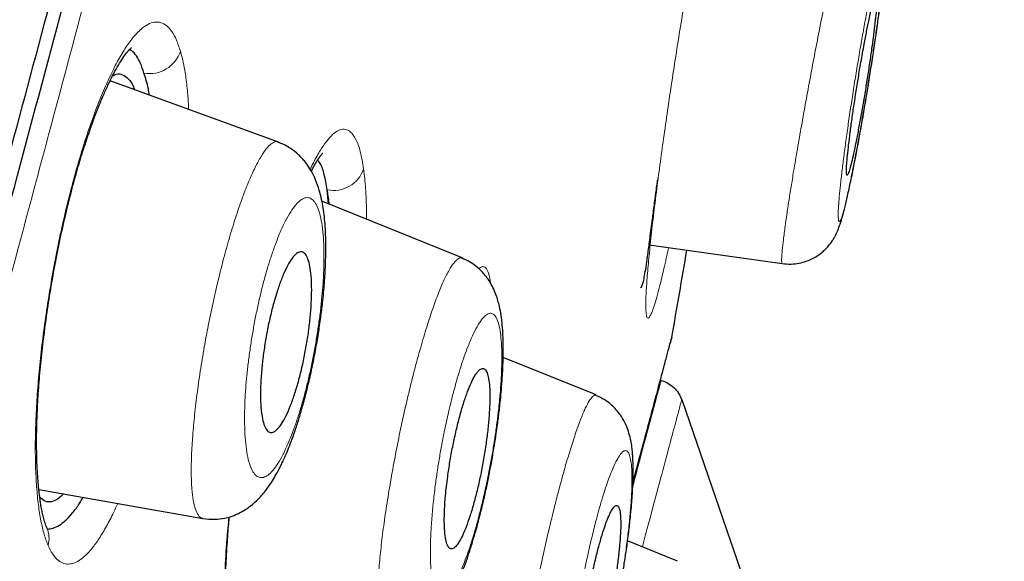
# Model space of a CAD drawing. Header units: millimetres. Extents: x 8 to 846, y 12 to 2113.
# Tile 507 of 515: x 824.61 to 834.33, y 1839.34 to 1844.68. Entities that reach past the tile are written whole.
import ezdxf

# ---------------------------------------------------------------- set-up
doc = ezdxf.new("R2010")
doc.units = ezdxf.units.MM

msp = doc.modelspace()

# ---------------------------------------------------------------- linework, layer by layer
at = {"color": 7, "linetype": 'Continuous', "lineweight": 30}
for p, q in [((827.162, 1843.4765), (825.5006, 1844.0811)), ((827.6569, 1842.8666), (827.6431, 1843.0062)), ((828.9752, 1842.3341), (827.5913, 1842.8931)), ((830.8206, 1842.4635), (832.1349, 1842.2787)), ((830.2975, 1840.9835), (829.3802, 1841.3541)), ((831.1428, 1840.938), (831.9501, 1838.5932)), ((824.7974, 1840.0507), (826.4147, 1839.7654)), ((831.0995, 1839.3445), (830.6078, 1839.5431))]:
    msp.add_line(p, q, dxfattribs=at)
at = {"color": 8, "linetype": 'Continuous', "lineweight": 0, "flags": 128}
msp.add_lwpolyline([(830.906, 1843.0905), (830.9083, 1843.1212), (830.908, 1843.124)], dxfattribs=at)
at = {"color": 7, "linetype": 'Continuous', "lineweight": 30, "flags": 128}
msp.add_lwpolyline([(831.0452, 1841.5528), (831.0285, 1841.4936), (831.0283, 1841.4933)], dxfattribs=at)
at = {"color": 8, "linetype": 'Continuous', "lineweight": 0}
for centre, radius, start, end in [((825.8907, 1844.4706), 0.3186, 259.84491, 342.50465), ((827.7059, 1843.3137), 0.3138, 258.4577, 341.19706), ((824.6353, 1839.5692), 0.2628, 344.56177, 22.97196)]:
    msp.add_arc(centre, radius, start, end, dxfattribs=at)
at = {"color": 7, "linetype": 'Continuous', "lineweight": 30}
msp.add_arc((614.3235, 1879.3908), 220, 350.096395, 350.323201, dxfattribs=at)
for points, knots in [([(806.5229, 1781.5966), (806.6715, 1782.1509), (806.9685, 1783.2595), (807.4409, 1785.0224), (807.9318, 1786.8544), (808.4421, 1788.7589), (808.9702, 1790.7301), (809.5154, 1792.7647), (810.0765, 1794.8587), (810.6525, 1797.0084), (811.2424, 1799.2099), (811.8451, 1801.4594), (812.4597, 1803.7529), (813.0849, 1806.0861), (813.7194, 1808.4541), (814.362, 1810.8525), (815.0116, 1813.2767), (815.6669, 1815.7223), (816.3267, 1818.1848), (816.9898, 1820.6596), (817.6551, 1823.1424), (818.3212, 1825.6284), (818.9869, 1828.1128), (819.6509, 1830.5908), (820.312, 1833.0579), (820.9689, 1835.5097), (821.6205, 1837.9415), (822.2656, 1840.3489), (822.9029, 1842.7274), (823.5312, 1845.0724), (824.1494, 1847.3793), (824.756, 1849.6435), (825.3502, 1851.861), (825.9309, 1854.0279), (826.4969, 1856.1405), (827.0474, 1858.1949), (827.5812, 1860.1872), (828.0974, 1862.1136), (828.5949, 1863.9704), (829.0727, 1865.7535), (829.5297, 1867.4592), (829.9653, 1869.0848), (830.3788, 1870.6278), (830.7694, 1872.0855), (831.1364, 1873.4554), (831.4793, 1874.7349), (831.7972, 1875.9216), (832.0896, 1877.0127), (832.3557, 1878.0057), (832.5948, 1878.898), (832.8066, 1879.6887), (832.991, 1880.3769), (833.1478, 1880.9618), (833.2764, 1881.4419), (833.3773, 1881.8186), (833.4481, 1882.0828), (833.4874, 1882.2295), (833.4926, 1882.2486), (833.4941, 1882.2543)], [0, 0, 0, 0, 0.018042, 0.036084, 0.054125, 0.072166, 0.090206, 0.108247, 0.126288, 0.144329, 0.162369, 0.180411, 0.198454, 0.216495, 0.234536, 0.252576, 0.270617, 0.288657, 0.306697, 0.324738, 0.342779, 0.360821, 0.378863, 0.396905, 0.414946, 0.432988, 0.451029, 0.46907, 0.487111, 0.505152, 0.523194, 0.541236, 0.559277, 0.577318, 0.595359, 0.6134, 0.631441, 0.649482, 0.667522, 0.685564, 0.703605, 0.721646, 0.739687, 0.757729, 0.775771, 0.793813, 0.811856, 0.829898, 0.847941, 0.865983, 0.884024, 0.902063, 0.920103, 0.938143, 0.956182, 0.974222, 0.992264, 1, 1, 1, 1]), ([(834.3227, 1879.9967), (834.3212, 1879.9914), (834.3184, 1879.9807), (834.2954, 1879.8941), (834.2587, 1879.756), (834.207, 1879.5613), (834.1404, 1879.3114), (834.059, 1879.0066), (833.9657, 1878.6588), (833.8623, 1878.274), (833.7503, 1877.8576), (833.6269, 1877.3983), (833.4921, 1876.8961), (833.3459, 1876.3514), (833.1829, 1875.7432), (833.0019, 1875.0679), (832.8018, 1874.3216), (832.589, 1873.5278), (832.3635, 1872.6867), (832.1256, 1871.7987), (831.8747, 1870.8622), (831.6184, 1869.9057), (831.3581, 1868.9345), (831.0959, 1867.956), (830.8244, 1866.9424), (830.5436, 1865.8939), (830.2535, 1864.8106), (829.9455, 1863.6609), (829.6191, 1862.4427), (829.274, 1861.1539), (828.9194, 1859.8293), (828.5553, 1858.4689), (828.1817, 1857.073), (827.7978, 1855.6395), (827.4153, 1854.2124), (827.036, 1852.7981), (826.6625, 1851.4056), (826.284, 1849.9942), (825.9004, 1848.5639), (825.5119, 1847.1146), (825.1072, 1845.604), (824.6859, 1844.0318), (824.2482, 1842.3975), (823.8058, 1840.7453), (823.3587, 1839.0752), (822.9068, 1837.3869), (822.4494, 1835.679), (822.0004, 1834.0036), (821.5614, 1832.3667), (821.1346, 1830.7754), (820.7074, 1829.1821), (820.2796, 1827.5866), (819.8513, 1825.9888), (819.4104, 1824.3433), (818.9572, 1822.6517), (818.4922, 1820.9154), (818.0279, 1819.1811), (817.5642, 1817.4485), (817.1008, 1815.7174), (816.6383, 1813.9901), (816.1907, 1812.32), (815.7594, 1810.7118), (815.345, 1809.1672), (814.9349, 1807.6385), (814.5292, 1806.1255), (814.1278, 1804.6282), (813.7187, 1803.1017), (813.3027, 1801.549), (812.8807, 1799.9734), (812.4649, 1798.4203), (812.0552, 1796.8897), (811.6515, 1795.3815), (811.2549, 1793.9007), (810.8775, 1792.4923), (810.5195, 1791.1576), (810.1803, 1789.8931), (809.8491, 1788.6585), (809.5261, 1787.4538), (809.2111, 1786.2791), (808.8954, 1785.1007), (808.5798, 1783.9229), (808.2659, 1782.7504), (807.9626, 1781.6173), (807.67, 1780.5238), (807.388, 1779.47), (807.1176, 1778.4602), (806.8668, 1777.5244), (806.6351, 1776.6608), (806.4214, 1775.8645), (806.2187, 1775.1092), (806.0272, 1774.395), (805.847, 1773.7222), (805.6728, 1773.0713), (805.5059, 1772.4474), (805.3475, 1771.856), (805.203, 1771.3167), (805.0726, 1770.8297), (804.9562, 1770.3952), (804.8542, 1770.0141), (804.7689, 1769.6959), (804.6992, 1769.4361), (804.6438, 1769.2299), (804.6007, 1769.0691), (804.5704, 1768.9555), (804.5522, 1768.8875), (804.55, 1768.879), (804.549, 1768.8752)], [0, 0, 0, 0, 0.010049, 0.020092, 0.030139, 0.040198, 0.050281, 0.060395, 0.070493, 0.079701, 0.088876, 0.098025, 0.107154, 0.116271, 0.125383, 0.135467, 0.145515, 0.155536, 0.165541, 0.175538, 0.185536, 0.195595, 0.204811, 0.214007, 0.223192, 0.232373, 0.241556, 0.25075, 0.260749, 0.270734, 0.280716, 0.290705, 0.300709, 0.310738, 0.320848, 0.330098, 0.339316, 0.34851, 0.357688, 0.366857, 0.376027, 0.385997, 0.395957, 0.405919, 0.415892, 0.425888, 0.435918, 0.446015, 0.455251, 0.464458, 0.473647, 0.482824, 0.491999, 0.501182, 0.511156, 0.521127, 0.531108, 0.541108, 0.55114, 0.561215, 0.5713, 0.580505, 0.589683, 0.598841, 0.607987, 0.617131, 0.62628, 0.636271, 0.646263, 0.656267, 0.666292, 0.676349, 0.686449, 0.696503, 0.705673, 0.714826, 0.723968, 0.733107, 0.742251, 0.751406, 0.761395, 0.771392, 0.781406, 0.791447, 0.801525, 0.811649, 0.821711, 0.830884, 0.84004, 0.849185, 0.858328, 0.867474, 0.876632, 0.886667, 0.896688, 0.906703, 0.916722, 0.926755, 0.936809, 0.946838, 0.956005, 0.965164, 0.974323, 0.983488, 0.992666, 1, 1, 1, 1]), ([(819.5624, 1824.3972), (819.7428, 1825.0707), (820.1033, 1826.4161), (820.6427, 1828.4299), (821.1803, 1830.4363), (821.7162, 1832.4357), (822.2501, 1834.4278), (822.7707, 1836.3707), (823.277, 1838.2608), (823.7686, 1840.0957), (824.2554, 1841.9124), (824.7374, 1843.7114), (825.2217, 1845.5192), (825.707, 1847.3311), (826.192, 1849.1413), (826.6689, 1850.9203), (827.1375, 1852.6681), (827.5974, 1854.3836), (828.0386, 1856.0303), (828.4604, 1857.6055), (828.8627, 1859.1078), (829.2538, 1860.5683), (829.6337, 1861.9867), (830.008, 1863.3835), (830.3752, 1864.754), (830.7342, 1866.0932), (831.079, 1867.379), (831.4094, 1868.611), (831.7249, 1869.7873), (832.0184, 1870.8831), (832.2903, 1871.8987), (832.5412, 1872.8362), (832.7766, 1873.7157), (832.9965, 1874.5367), (833.2039, 1875.3109), (833.3975, 1876.0333), (833.5762, 1876.6988), (833.7367, 1877.2957), (833.8788, 1877.8238), (834.002, 1878.2821), (834.1037, 1878.6619), (834.1848, 1878.9664), (834.2464, 1879.1983), (834.291, 1879.3666), (834.3159, 1879.4605), (834.3265, 1879.5003), (834.3233, 1879.4886), (834.3233, 1879.4884)], [0, 0, 0, 0, 0.0233486, 0.0466391, 0.069907, 0.0931883, 0.1165184, 0.1399063, 0.1619223, 0.1839186, 0.2059244, 0.2279687, 0.2500803, 0.2732754, 0.2964637, 0.3196781, 0.3429516, 0.3663165, 0.3897571, 0.4118126, 0.4338393, 0.4558631, 0.4779103, 0.5000069, 0.5231727, 0.5463508, 0.5695709, 0.5928625, 0.6162553, 0.6396784, 0.6616968, 0.6836915, 0.7056871, 0.7277083, 0.7497798, 0.7729355, 0.7961264, 0.8193817, 0.8427306, 0.8662021, 0.8897118, 0.9117683, 0.9337532, 0.9556909, 0.9776061, 0.9995236, 1, 1, 1, 1]), ([(832.1348, 1842.2787), (832.164, 1842.2761), (832.2201, 1842.2711), (832.2998, 1842.281), (832.3678, 1842.2994), (832.4271, 1842.3241), (832.4773, 1842.3525), (832.52, 1842.3834), (832.5581, 1842.4168), (832.592, 1842.4531), (832.6204, 1842.4901), (832.6414, 1842.5226), (832.6627, 1842.5606), (832.6843, 1842.608), (832.7075, 1842.6715), (832.7305, 1842.7478), (832.7552, 1842.8428), (832.7827, 1842.9614), (832.8145, 1843.1097), (832.849, 1843.2818), (832.8857, 1843.4749), (832.9237, 1843.6857), (832.9579, 1843.8851), (832.9877, 1844.0656), (833.0128, 1844.2238), (833.0372, 1844.3829), (833.0604, 1844.54), (833.0816, 1844.6898), (833.103, 1844.8487), (833.1228, 1845.0069), (833.1395, 1845.1553), (833.1511, 1845.2743), (833.1584, 1845.3684), (833.1625, 1845.4416), (833.164, 1845.4981), (833.1637, 1845.5413), (833.1615, 1845.5799), (833.1576, 1845.616), (833.1511, 1845.6534), (833.1426, 1845.6884), (833.1322, 1845.7227), (833.1165, 1845.7631), (833.092, 1845.812), (833.0622, 1845.8578), (833.0247, 1845.9033), (832.9801, 1845.9466), (832.9192, 1845.9924), (832.8693, 1846.0156), (832.8426, 1846.0279)], [0, 0, 0, 0, 0.016244, 0.03113, 0.044242, 0.055294, 0.06676, 0.076504, 0.085076, 0.095821, 0.105532, 0.11527, 0.125487, 0.148314, 0.174612, 0.204603, 0.238522, 0.275761, 0.314236, 0.353633, 0.393925, 0.435134, 0.477276, 0.505936, 0.535085, 0.564746, 0.59492, 0.62497, 0.653531, 0.693466, 0.729984, 0.763168, 0.793052, 0.819632, 0.842893, 0.862793, 0.879308, 0.892614, 0.903235, 0.910259, 0.917751, 0.926776, 0.936516, 0.949023, 0.957828, 0.969439, 0.98363, 1, 1, 1, 1]), ([(832.9434, 1844.443), (832.9381, 1844.414), (832.9274, 1844.3559), (832.908, 1844.2461), (832.8857, 1844.1143), (832.8612, 1843.9621), (832.8385, 1843.8124), (832.818, 1843.6694), (832.8005, 1843.5376), (832.7863, 1843.4202), (832.776, 1843.3211), (832.7697, 1843.2422), (832.7677, 1843.1864), (832.7698, 1843.1541), (832.7761, 1843.1474), (832.7864, 1843.1652), (832.8005, 1843.2082), (832.8179, 1843.2744), (832.8383, 1843.3628), (832.8609, 1843.4705), (832.8853, 1843.5951), (832.9107, 1843.7326), (832.9363, 1843.8793), (832.9615, 1844.0307), (832.9854, 1844.1825), (833.0074, 1844.3302), (833.0268, 1844.4694), (833.0431, 1844.5963), (833.0558, 1844.707), (833.0647, 1844.799), (833.0693, 1844.8692), (833.0699, 1844.9166), (833.0661, 1844.939), (833.0583, 1844.9368), (833.0464, 1844.9091), (833.0311, 1844.8576), (833.0125, 1844.7826), (832.9913, 1844.687), (832.9681, 1844.5738), (832.9516, 1844.4866), (832.9434, 1844.443)], [0, 0, 0, 0, 0.017099, 0.034199, 0.061285, 0.088371, 0.115455, 0.14254, 0.169518, 0.196495, 0.22331, 0.250125, 0.276792, 0.303459, 0.330055, 0.356651, 0.383286, 0.409921, 0.436687, 0.463453, 0.490387, 0.517321, 0.544384, 0.571449, 0.598546, 0.625643, 0.652663, 0.679683, 0.706552, 0.733419, 0.760127, 0.786833, 0.813441, 0.840047, 0.866658, 0.893269, 0.919954, 0.946639, 0.973319, 1, 1, 1, 1]), ([(824.877, 1839.6721), (824.8708, 1839.6879), (824.859, 1839.7177), (824.8439, 1839.7711), (824.8318, 1839.8232), (824.8223, 1839.8717), (824.8152, 1839.914), (824.8099, 1839.9492), (824.8059, 1839.9781), (824.8025, 1840.0049), (824.7993, 1840.0321), (824.796, 1840.0633), (824.7912, 1840.1127), (824.7854, 1840.1858), (824.7796, 1840.2896), (824.7757, 1840.4149), (824.7749, 1840.5604), (824.7782, 1840.7361), (824.7874, 1840.9397), (824.8044, 1841.1713), (824.8286, 1841.4149), (824.8599, 1841.6679), (824.898, 1841.9279), (824.9427, 1842.1921), (824.9938, 1842.4573), (825.0502, 1842.7167), (825.1099, 1842.9618), (825.1705, 1843.1849), (825.2303, 1843.3839), (825.2881, 1843.5594), (825.3431, 1843.7127), (825.3948, 1843.8451), (825.444, 1843.9612), (825.4913, 1844.0641), (825.5377, 1844.1562), (825.584, 1844.2392), (825.628, 1844.3088), (825.6631, 1844.3567), (825.6889, 1844.3866), (825.7045, 1844.4028), (825.714, 1844.4106), (825.7126, 1844.4106), (825.7122, 1844.4106)], [0, 0, 0, 0, 0.0252123, 0.047457, 0.0666736, 0.0828092, 0.0958207, 0.1056762, 0.1133127, 0.1192705, 0.1260048, 0.133516, 0.1418047, 0.160714, 0.182731, 0.2078476, 0.2360052, 0.2653617, 0.3023786, 0.3398057, 0.3777359, 0.4161678, 0.4550756, 0.4944228, 0.5341756, 0.5742603, 0.6129874, 0.6495758, 0.6839564, 0.7161607, 0.7462004, 0.7740729, 0.7998918, 0.825374, 0.8510631, 0.8769521, 0.903894, 0.9323415, 0.9519386, 0.9719125, 0.9924973, 1, 1, 1, 1]), ([(825.8345, 1844.157), (825.8234, 1844.1907), (825.8013, 1844.258), (825.7606, 1844.3297), (825.7243, 1844.3745), (825.6999, 1844.3863), (825.6925, 1844.3899)], [0, 0, 0, 0, 0.29129, 0.581205, 0.8726, 1, 1, 1, 1]), ([(825.5254, 1844.1303), (825.537, 1844.1364), (825.572, 1844.1547), (825.6243, 1844.1463), (825.6808, 1844.1065), (825.7205, 1844.054), (825.7384, 1844.0052), (825.7429, 1843.9929)], [0, 0, 0, 0, 0.131105, 0.3926, 0.652992, 0.912514, 1, 1, 1, 1]), ([(825.8899, 1843.9395), (825.8861, 1843.9614), (825.8716, 1844.0459), (825.8503, 1844.1097), (825.8345, 1844.157)], [0, 0, 0, 0, 0.259246, 1, 1, 1, 1]), ([(826.4153, 1839.7655), (826.4551, 1839.7609), (826.5272, 1839.7525), (826.6192, 1839.7648), (826.6819, 1839.7811), (826.7201, 1839.7944), (826.7541, 1839.8084), (826.7889, 1839.8252), (826.8319, 1839.8496), (826.8804, 1839.8829), (826.9336, 1839.927), (826.983, 1839.9765), (827.0255, 1840.0264), (827.0641, 1840.0776), (827.1026, 1840.1354), (827.1382, 1840.1953), (827.1679, 1840.2503), (827.192, 1840.2982), (827.2147, 1840.3463), (827.2409, 1840.4051), (827.2723, 1840.4813), (827.3062, 1840.5715), (827.3417, 1840.6754), (827.378, 1840.7917), (827.4162, 1840.9265), (827.4555, 1841.0803), (827.4936, 1841.2476), (827.528, 1841.4194), (827.5569, 1841.5861), (827.58, 1841.7433), (827.6006, 1841.9116), (827.6168, 1842.0857), (827.627, 1842.2589), (827.6307, 1842.4075), (827.6293, 1842.5336), (827.6242, 1842.6423), (827.6159, 1842.7389), (827.6041, 1842.8281), (827.5882, 1842.9144), (827.5651, 1843.0069), (827.5341, 1843.0965), (827.4944, 1843.1798), (827.4572, 1843.2406), (827.4266, 1843.2816), (827.4008, 1843.312), (827.3754, 1843.3391), (827.3313, 1843.3801), (827.2603, 1843.4333), (827.1962, 1843.461), (827.1605, 1843.4764)], [0, 0, 0, 0, 0.026413, 0.047899, 0.059141, 0.067771, 0.073795, 0.083108, 0.095197, 0.110032, 0.126679, 0.145875, 0.161711, 0.179251, 0.199802, 0.219688, 0.23507, 0.247829, 0.260406, 0.276787, 0.296957, 0.32091, 0.343784, 0.369315, 0.397503, 0.428328, 0.461684, 0.494797, 0.526201, 0.555935, 0.584057, 0.623301, 0.659098, 0.691473, 0.720434, 0.746131, 0.770492, 0.794075, 0.817202, 0.842852, 0.872322, 0.894405, 0.913673, 0.928074, 0.933921, 0.941959, 0.95268, 0.973638, 1, 1, 1, 1]), ([(827.4861, 1843.1903), (827.4868, 1843.1918), (827.4945, 1843.2069), (827.5091, 1843.2335), (827.53, 1843.2701), (827.5511, 1843.3042), (827.5725, 1843.3357), (827.5909, 1843.3594), (827.5989, 1843.3688), (827.6024, 1843.3723), (827.6012, 1843.3718), (827.6009, 1843.3716)], [0, 0, 0, 0, 0.012241, 0.122858, 0.239157, 0.378533, 0.540602, 0.712801, 0.885928, 0.973, 1, 1, 1, 1]), ([(827.6431, 1843.0062), (827.6341, 1843.059), (827.6161, 1843.1642), (827.5835, 1843.2596), (827.5579, 1843.2901), (827.5492, 1843.3006)], [0, 0, 0, 0, 0.397412, 0.792752, 1, 1, 1, 1]), ([(830.7341, 1842.039), (830.7342, 1842.039), (830.7422, 1842.041), (830.7509, 1842.061), (830.7647, 1842.1011), (830.7768, 1842.16), (830.7904, 1842.2424), (830.8059, 1842.3525), (830.8246, 1842.4932), (830.8444, 1842.6463), (830.865, 1842.8031), (830.8841, 1842.9479), (830.8983, 1843.0522), (830.905, 1843.1017)], [0, 0, 0, 0, 0.001038, 0.098098, 0.180774, 0.27216, 0.372505, 0.482012, 0.600809, 0.728926, 0.819511, 0.914181, 1, 1, 1, 1]), ([(827.0045, 1840.7483), (826.9987, 1840.7843), (826.9883, 1840.8488), (826.9841, 1840.9715), (826.9865, 1841.0969), (826.9961, 1841.2335), (827.0118, 1841.376), (827.0338, 1841.5221), (827.0611, 1841.6679), (827.0934, 1841.8098), (827.1299, 1841.945), (827.1698, 1842.0685), (827.2121, 1842.1781), (827.2554, 1842.2683), (827.2988, 1842.3374), (827.3404, 1842.3812), (827.3791, 1842.3992), (827.4134, 1842.3896), (827.4423, 1842.3542), (827.4649, 1842.2933), (827.4808, 1842.2108), (827.4895, 1842.1083), (827.4913, 1841.9907), (827.4859, 1841.86), (827.474, 1841.7212), (827.4557, 1841.5766), (827.4317, 1841.4303), (827.4023, 1841.2856), (827.3684, 1841.1456), (827.3305, 1841.0148), (827.2895, 1840.8956), (827.2468, 1840.7935), (827.2032, 1840.7105), (827.1605, 1840.6512), (827.1198, 1840.6167), (827.0828, 1840.6094), (827.0505, 1840.6289), (827.0234, 1840.6733), (827.0108, 1840.7233), (827.0045, 1840.7483)], [0, 0, 0, 0, 0.033628, 0.060335, 0.08704, 0.113097, 0.139152, 0.164893, 0.190632, 0.216527, 0.242421, 0.268899, 0.295378, 0.322625, 0.349875, 0.37772, 0.405569, 0.433554, 0.461541, 0.48916, 0.516779, 0.543714, 0.570648, 0.596881, 0.623112, 0.648907, 0.674699, 0.700497, 0.726294, 0.752556, 0.778819, 0.805825, 0.832836, 0.860531, 0.888231, 0.916177, 0.944125, 0.972062, 1, 1, 1, 1]), ([(828.2138, 1838.5995), (828.2406, 1838.597), (828.2923, 1838.5921), (828.3671, 1838.5985), (828.4334, 1838.6124), (828.4945, 1838.6327), (828.548, 1838.6573), (828.5935, 1838.6837), (828.6428, 1838.7178), (828.6928, 1838.7605), (828.7386, 1838.8087), (828.7888, 1838.8701), (828.8435, 1838.9523), (828.9036, 1839.0645), (828.9548, 1839.1804), (828.9992, 1839.2955), (829.0364, 1839.4016), (829.0716, 1839.5112), (829.1023, 1839.6149), (829.1257, 1839.6988), (829.1444, 1839.7695), (829.1625, 1839.8404), (829.1839, 1839.9285), (829.2087, 1840.0374), (829.2362, 1840.1676), (829.2637, 1840.3104), (829.288, 1840.4498), (829.307, 1840.5701), (829.3208, 1840.6651), (829.3302, 1840.7358), (829.3376, 1840.7943), (829.3451, 1840.857), (829.354, 1840.9385), (829.3638, 1841.0413), (829.3738, 1841.1737), (829.3807, 1841.3172), (829.3822, 1841.4557), (829.3791, 1841.5712), (829.3721, 1841.6729), (829.3609, 1841.7666), (829.3465, 1841.8455), (829.3289, 1841.9144), (829.3092, 1841.9756), (829.2847, 1842.0338), (829.2574, 1842.0848), (829.2309, 1842.1269), (829.1987, 1842.1696), (829.1573, 1842.2145), (829.1081, 1842.2574), (829.047, 1842.2995), (828.9996, 1842.3207), (828.9748, 1842.3319)], [0, 0, 0, 0, 0.017325, 0.033389, 0.047935, 0.060787, 0.075131, 0.086981, 0.097979, 0.11765, 0.134526, 0.150742, 0.184049, 0.220072, 0.259658, 0.285045, 0.311659, 0.338959, 0.362358, 0.380891, 0.392983, 0.407095, 0.424931, 0.446484, 0.471747, 0.500684, 0.528359, 0.551389, 0.569769, 0.58349, 0.592865, 0.604415, 0.620736, 0.641876, 0.667586, 0.705135, 0.738547, 0.767907, 0.794816, 0.821682, 0.848209, 0.865347, 0.88244, 0.902307, 0.913599, 0.925828, 0.939724, 0.952226, 0.966531, 0.982527, 1, 1, 1, 1]), ([(830.6605, 1840.1143), (830.6876, 1840.2154), (830.7424, 1840.4201), (830.8133, 1840.6855), (830.8759, 1840.9199), (830.9286, 1841.1173), (830.9714, 1841.2774), (831.0045, 1841.4014), (831.0275, 1841.4873), (831.0401, 1841.5341), (831.0418, 1841.5402), (831.0422, 1841.5419)], [0, 0, 0, 0, 0.1185832, 0.2400058, 0.3607058, 0.4809151, 0.6008688, 0.7186609, 0.8366592, 0.9550873, 1, 1, 1, 1]), ([(828.8329, 1840.1777), (828.8287, 1840.1455), (828.8204, 1840.081), (828.8093, 1839.9714), (828.801, 1839.8529), (828.7982, 1839.7335), (828.8022, 1839.633), (828.8124, 1839.5538), (828.8289, 1839.4986), (828.8507, 1839.4677), (828.8773, 1839.4625), (828.9078, 1839.4816), (828.9414, 1839.5252), (828.9771, 1839.5908), (829.014, 1839.6776), (829.0514, 1839.7827), (829.088, 1839.9041), (829.1232, 1840.0386), (829.1557, 1840.1829), (829.1849, 1840.3333), (829.2094, 1840.485), (829.2288, 1840.6341), (829.2421, 1840.7751), (829.2491, 1840.9042), (829.2493, 1841.0166), (829.243, 1841.1095), (829.2303, 1841.1797), (829.2118, 1841.2261), (829.188, 1841.247), (829.1598, 1841.2432), (829.128, 1841.2144), (829.0936, 1841.1627), (829.0572, 1841.0885), (829.02, 1840.9948), (828.9828, 1840.8831), (828.9466, 1840.7566), (828.9125, 1840.6184), (828.8814, 1840.4729), (828.8541, 1840.3239), (828.84, 1840.2265), (828.8329, 1840.1777)], [0, 0, 0, 0, 0.0177739, 0.0355484, 0.0631339, 0.0907216, 0.1182788, 0.1458367, 0.1730554, 0.2002732, 0.2270014, 0.2537277, 0.2800229, 0.3063159, 0.3324129, 0.3585082, 0.3847281, 0.4109478, 0.4375704, 0.4641943, 0.491329, 0.5184661, 0.5459879, 0.5735121, 0.6011161, 0.6287214, 0.6560725, 0.6834231, 0.7103089, 0.7371929, 0.7636044, 0.7900136, 0.8161382, 0.8422609, 0.868406, 0.8945505, 0.9209189, 0.9472881, 0.9736431, 1, 1, 1, 1]), ([(830.9387, 1841.1271), (830.9611, 1841.1192), (831.0066, 1841.1032), (831.0651, 1841.0592), (831.113, 1841.0037), (831.1321, 1840.9594), (831.1415, 1840.9375)], [0, 0, 0, 0, 0.246202, 0.499802, 0.753506, 1, 1, 1, 1]), ([(829.5217, 1837.2534), (829.5466, 1837.2509), (829.5937, 1837.2462), (829.6609, 1837.2512), (829.7182, 1837.2618), (829.7675, 1837.2762), (829.8077, 1837.292), (829.8421, 1837.3085), (829.8792, 1837.3292), (829.9249, 1837.36), (829.9761, 1837.4039), (830.0225, 1837.4537), (830.0727, 1837.5196), (830.1159, 1837.5911), (830.1592, 1837.6785), (830.1926, 1837.7567), (830.2214, 1837.8311), (830.2487, 1837.9074), (830.2764, 1837.9906), (830.3074, 1838.0903), (830.3433, 1838.2146), (830.384, 1838.3677), (830.423, 1838.5286), (830.459, 1838.6892), (830.491, 1838.8428), (830.5224, 1839.0048), (830.5511, 1839.166), (830.5758, 1839.317), (830.599, 1839.4721), (830.6191, 1839.6241), (830.635, 1839.765), (830.6454, 1839.8745), (830.6518, 1839.9549), (830.6564, 1840.0245), (830.6602, 1840.0966), (830.6631, 1840.1803), (830.6637, 1840.2621), (830.662, 1840.3313), (830.6592, 1840.3838), (830.6552, 1840.4326), (830.6485, 1840.4884), (830.6375, 1840.5508), (830.6172, 1840.6285), (830.5839, 1840.711), (830.5428, 1840.7809), (830.4977, 1840.8382), (830.447, 1840.8888), (830.3809, 1840.9397), (830.3257, 1840.9654), (830.296, 1840.9793)], [0, 0, 0, 0, 0.015384, 0.029138, 0.041001, 0.050791, 0.060439, 0.067261, 0.075154, 0.089653, 0.107135, 0.1248, 0.141799, 0.174289, 0.202421, 0.226038, 0.247995, 0.269539, 0.29117, 0.316372, 0.345887, 0.379678, 0.417738, 0.445515, 0.47523, 0.506901, 0.538343, 0.56741, 0.594109, 0.629733, 0.659892, 0.68454, 0.703745, 0.717195, 0.734931, 0.757021, 0.782114, 0.803087, 0.818904, 0.831633, 0.847819, 0.867844, 0.889626, 0.91304, 0.934642, 0.948467, 0.96247, 0.979774, 1, 1, 1, 1]), ([(825.0404, 1840.0078), (825.0236, 1839.9911), (824.9824, 1839.9498), (824.9218, 1839.9259), (824.8595, 1839.9271), (824.824, 1839.9574), (824.8068, 1839.9722)], [0, 0, 0, 0, 0.188051, 0.463404, 0.738941, 1, 1, 1, 1]), ([(824.8816, 1839.6614), (824.9001, 1839.6628), (824.9383, 1839.6657), (824.9998, 1839.6958), (825.0643, 1839.7454), (825.1307, 1839.8176), (825.1877, 1839.8937), (825.2225, 1839.9529), (825.2346, 1839.9735)], [0, 0, 0, 0, 0.173022, 0.356592, 0.539305, 0.721027, 0.902693, 1, 1, 1, 1]), ([(830.195, 1838.883), (830.1899, 1838.8511), (830.1798, 1838.7873), (830.1646, 1838.6771), (830.1504, 1838.5561), (830.1398, 1838.4316), (830.135, 1838.3243), (830.136, 1838.2366), (830.1429, 1838.1717), (830.1552, 1838.1304), (830.1727, 1838.1145), (830.1947, 1838.1231), (830.2207, 1838.1567), (830.2499, 1838.2133), (830.2815, 1838.2923), (830.3147, 1838.3908), (830.3486, 1838.5069), (830.3824, 1838.6373), (830.4151, 1838.7787), (830.4457, 1838.9272), (830.4733, 1839.0784), (830.4972, 1839.2282), (830.5164, 1839.3716), (830.5305, 1839.5048), (830.5389, 1839.623), (830.5416, 1839.7235), (830.5383, 1839.8026), (830.5294, 1839.859), (830.515, 1839.8905), (830.4958, 1839.8975), (830.4721, 1839.8791), (830.4449, 1839.837), (830.4146, 1839.7714), (830.3823, 1839.6851), (830.3487, 1839.5794), (830.3148, 1839.4578), (830.2814, 1839.323), (830.2496, 1839.1795), (830.2201, 1839.0309), (830.2034, 1838.9323), (830.195, 1838.883)], [0, 0, 0, 0, 0.017403, 0.034807, 0.062108, 0.08941, 0.116686, 0.143963, 0.171026, 0.19809, 0.22485, 0.251609, 0.278106, 0.304601, 0.330985, 0.357367, 0.383838, 0.410308, 0.437032, 0.463757, 0.490793, 0.51783, 0.545094, 0.57236, 0.599667, 0.626975, 0.654121, 0.681267, 0.708125, 0.734981, 0.761548, 0.788114, 0.814511, 0.840907, 0.867328, 0.893749, 0.920316, 0.946883, 0.973441, 1, 1, 1, 1]), ([(826.6874, 1838.425), (826.6809, 1838.4542), (826.6682, 1838.5113), (826.6545, 1838.6209), (826.645, 1838.7407), (826.6389, 1838.8866), (826.6376, 1839.065), (826.643, 1839.2852), (826.656, 1839.5136), (826.6683, 1839.6818), (826.6769, 1839.7673), (826.6782, 1839.7811)], [0, 0, 0, 0, 0.117465, 0.229571, 0.33622, 0.437324, 0.572796, 0.714648, 0.862745, 0.97788, 1, 1, 1, 1]), ([(824.8834, 1839.6521), (824.8842, 1839.6521), (824.8869, 1839.6518), (824.8811, 1839.6638), (824.877, 1839.6721)], [0, 0, 0, 0, 0.3014683, 1, 1, 1, 1])]:
    msp.add_open_spline(points, degree=3, knots=knots, dxfattribs=at)
at = {"color": 8, "linetype": 'Continuous', "lineweight": 0}
for points, knots in [([(834.3225, 1878.7394), (834.3207, 1878.7326), (834.317, 1878.7189), (834.2868, 1878.6058), (834.2385, 1878.4248), (834.1705, 1878.1695), (834.0828, 1877.8415), (833.9776, 1877.4491), (833.8564, 1876.9977), (833.721, 1876.4933), (833.5691, 1875.9275), (833.4011, 1875.3006), (833.2131, 1874.5991), (833.0044, 1873.8202), (832.7742, 1872.9607), (832.5269, 1872.0368), (832.2626, 1871.049), (831.9805, 1869.9953), (831.6866, 1868.8987), (831.3827, 1867.7655), (831.0714, 1866.6049), (830.7474, 1865.3966), (830.4108, 1864.1408), (830.0546, 1862.8113), (829.6782, 1861.4066), (829.2815, 1859.925), (828.8721, 1858.396), (828.4502, 1856.8196), (828.0152, 1855.195), (827.5765, 1853.5582), (827.1363, 1851.9167), (826.6972, 1850.2794), (826.2511, 1848.6153), (825.7979, 1846.9243), (825.327, 1845.1662), (824.8385, 1843.3426), (824.3327, 1841.455), (823.8216, 1839.5473), (823.305, 1837.6193), (822.7833, 1835.6718), (822.2674, 1833.7465), (821.7588, 1831.8488), (821.2586, 1829.9826), (820.7569, 1828.1101), (820.2535, 1826.2309), (819.9172, 1824.9757), (819.7489, 1824.3473)], [0, 0, 0, 0, 0.023168, 0.046434, 0.069701, 0.092999, 0.116356, 0.139848, 0.161958, 0.183993, 0.205976, 0.227934, 0.249889, 0.273172, 0.296404, 0.319615, 0.342835, 0.366091, 0.38956, 0.411691, 0.433739, 0.45573, 0.477689, 0.499641, 0.522949, 0.546219, 0.569484, 0.592773, 0.616117, 0.639599, 0.66169, 0.683697, 0.705646, 0.727565, 0.749482, 0.772959, 0.796364, 0.819731, 0.843097, 0.866494, 0.889919, 0.911946, 0.933938, 0.955924, 0.977935, 1, 1, 1, 1]), ([(832.1353, 1842.281), (832.1342, 1842.2806), (832.1307, 1842.2791), (832.1285, 1842.2965), (832.1285, 1842.3361), (832.1337, 1842.4059), (832.1453, 1842.5109), (832.1611, 1842.6325), (832.1795, 1842.7617), (832.1991, 1842.8918), (832.2217, 1843.0347), (832.2497, 1843.2055), (832.2837, 1843.4062), (832.3241, 1843.6369), (832.3671, 1843.8754), (832.4118, 1844.1179), (832.4578, 1844.3612), (832.5047, 1844.6016), (832.5515, 1844.8353), (832.5973, 1845.0581), (832.6377, 1845.2486), (832.6723, 1845.4075), (832.7016, 1845.5378), (832.7287, 1845.6541), (832.7564, 1845.7676), (832.7834, 1845.8711), (832.808, 1845.956), (832.8256, 1846.0053), (832.8369, 1846.0276), (832.8406, 1846.0265), (832.8422, 1846.026)], [0, 0, 0, 0, 0.012919, 0.044172, 0.075445, 0.11717, 0.158912, 0.200626, 0.231887, 0.263124, 0.294347, 0.325575, 0.367197, 0.408751, 0.450143, 0.491295, 0.532386, 0.573757, 0.615321, 0.656928, 0.698416, 0.729389, 0.760232, 0.79114, 0.822153, 0.86363, 0.905198, 0.946782, 0.977964, 1, 1, 1, 1]), ([(830.906, 1843.0905), (830.9171, 1843.1754), (830.9394, 1843.3442), (830.9772, 1843.614), (831.0178, 1843.8928), (831.0613, 1844.1798), (831.1068, 1844.4706), (831.1538, 1844.7611), (831.2019, 1845.0491), (831.2508, 1845.3324), (831.2996, 1845.6064), (831.3404, 1845.8287), (831.3642, 1845.9522), (831.3724, 1845.9948)], [0, 0, 0, 0, 0.095709, 0.1902668, 0.2847428, 0.3802093, 0.4758817, 0.5704987, 0.6650798, 0.7606458, 0.856008, 0.9504372, 1, 1, 1, 1]), ([(833.1579, 1845.4473), (833.1569, 1845.4597), (833.155, 1845.4847), (833.1469, 1845.4919), (833.1363, 1845.478), (833.1239, 1845.4485), (833.111, 1845.4087), (833.0962, 1845.3561), (833.0778, 1845.2837), (833.0555, 1845.1877), (833.0288, 1845.0635), (833.0001, 1844.9222), (832.9702, 1844.7674), (832.9396, 1844.6017), (832.9089, 1844.4279), (832.8784, 1844.2477), (832.8486, 1844.0648), (832.8198, 1843.8812), (832.7929, 1843.7018), (832.7682, 1843.5294), (832.7463, 1843.3677), (832.7275, 1843.2183), (832.7119, 1843.0828), (832.6997, 1842.9641), (832.6912, 1842.8635), (832.6868, 1842.7845), (832.6865, 1842.7286), (832.6902, 1842.6957), (832.6979, 1842.6869), (832.7087, 1842.7012), (832.721, 1842.7308), (832.734, 1842.7705), (832.7488, 1842.8231), (832.7671, 1842.8956), (832.7895, 1842.9917), (832.8162, 1843.1159), (832.8448, 1843.2569), (832.8747, 1843.4115), (832.9053, 1843.5774), (832.9361, 1843.7514), (832.9666, 1843.931), (832.9964, 1844.1139), (833.0251, 1844.2972), (833.0522, 1844.4771), (833.0768, 1844.6493), (833.0986, 1844.8108), (833.1175, 1844.9604), (833.1331, 1845.0955), (833.1453, 1845.2153), (833.1538, 1845.3158), (833.1585, 1845.3966), (833.1581, 1845.4304), (833.1579, 1845.4473)], [0, 0, 0, 0, 0.0208209, 0.0415819, 0.06264, 0.0784434, 0.0940184, 0.109523, 0.1251173, 0.1458191, 0.1665265, 0.1875977, 0.2086132, 0.2292883, 0.2499973, 0.2706662, 0.2916461, 0.3124486, 0.333567, 0.354265, 0.3749101, 0.395725, 0.4164444, 0.4374153, 0.4584476, 0.4791592, 0.4999179, 0.5207461, 0.541507, 0.5625638, 0.5784536, 0.5940608, 0.6095433, 0.625063, 0.6458349, 0.6665476, 0.6875565, 0.7085203, 0.7292125, 0.750004, 0.7706924, 0.7913985, 0.8124721, 0.8335017, 0.8541835, 0.8748835, 0.8955657, 0.9165489, 0.9373495, 0.9585542, 0.9793122, 1, 1, 1, 1]), ([(824.8885, 1839.4993), (824.8751, 1839.5341), (824.8484, 1839.6035), (824.8169, 1839.7386), (824.7919, 1839.8957), (824.7743, 1840.0752), (824.7639, 1840.2731), (824.7612, 1840.4875), (824.7662, 1840.7167), (824.7789, 1840.9595), (824.7991, 1841.2132), (824.827, 1841.4757), (824.8624, 1841.7454), (824.905, 1842.0202), (824.9538, 1842.2954), (825.0083, 1842.5659), (825.0679, 1842.8287), (825.1324, 1843.0824), (825.201, 1843.325), (825.2731, 1843.5536), (825.3482, 1843.7668), (825.4254, 1843.9621), (825.5034, 1844.1375), (825.5809, 1844.2892), (825.6575, 1844.4162), (825.7324, 1844.5176), (825.8049, 1844.5934), (825.8744, 1844.6422), (825.9405, 1844.664), (826.0027, 1844.6587), (826.0601, 1844.628), (826.1115, 1844.5705), (826.1571, 1844.4886), (826.1821, 1844.4128), (826.1946, 1844.3748)], [0, 0, 0, 0, 0.031278, 0.062382, 0.093622, 0.1253, 0.15688, 0.188015, 0.219015, 0.250194, 0.28137, 0.312355, 0.343488, 0.375103, 0.406858, 0.438024, 0.46895, 0.499992, 0.531107, 0.56208, 0.593263, 0.625, 0.656523, 0.687647, 0.718704, 0.750026, 0.78109, 0.812069, 0.84328, 0.875033, 0.906582, 0.937723, 0.96876, 1, 1, 1, 1]), ([(826.1946, 1844.3748), (826.2052, 1844.335), (826.2264, 1844.2554), (826.2503, 1844.11), (826.2677, 1843.9591), (826.2738, 1843.8484), (826.2766, 1843.7987)], [0, 0, 0, 0, 0.262884, 0.524332, 0.786549, 1, 1, 1, 1]), ([(827.4756, 1843.208), (827.4896, 1843.2372), (827.5269, 1843.3152), (827.5856, 1843.414), (827.6509, 1843.5053), (827.7127, 1843.5682), (827.7703, 1843.6021), (827.8235, 1843.6067), (827.877, 1843.5799), (827.9279, 1843.5114), (827.973, 1843.391), (827.993, 1843.2722), (828.003, 1843.2126)], [0, 0, 0, 0, 0.056016, 0.149935, 0.24473, 0.338619, 0.432202, 0.526483, 0.622446, 0.748966, 0.874075, 1, 1, 1, 1]), ([(826.4151, 1839.7681), (826.4125, 1839.7678), (826.3956, 1839.7661), (826.3709, 1839.7938), (826.3419, 1839.8512), (826.3207, 1839.9402), (826.3067, 1840.0559), (826.3005, 1840.1978), (826.3024, 1840.3647), (826.3128, 1840.5536), (826.3311, 1840.7607), (826.3568, 1840.9826), (826.3897, 1841.2157), (826.4261, 1841.4366), (826.4638, 1841.6402), (826.5012, 1841.8237), (826.5415, 1842.0056), (826.5888, 1842.2037), (826.6436, 1842.4138), (826.7057, 1842.629), (826.7689, 1842.8258), (826.8323, 1843), (826.8946, 1843.1502), (826.9551, 1843.2752), (827.0126, 1843.3727), (827.0664, 1843.4419), (827.1147, 1843.4769), (827.1463, 1843.4861), (827.1597, 1843.4755), (827.1612, 1843.4743)], [0, 0, 0, 0, 0.007752, 0.048916, 0.090037, 0.131107, 0.172105, 0.213032, 0.253967, 0.29502, 0.336165, 0.377349, 0.418528, 0.459706, 0.490645, 0.521658, 0.552736, 0.583842, 0.62526, 0.666507, 0.707489, 0.748345, 0.789422, 0.83066, 0.871931, 0.913092, 0.954034, 0.994828, 1, 1, 1, 1]), ([(828.003, 1843.2126), (828.01, 1843.1499), (828.0241, 1843.0247), (828.0317, 1842.8531), (828.0301, 1842.7409), (828.0298, 1842.716)], [0, 0, 0, 0, 0.4379018, 0.8752731, 1, 1, 1, 1]), ([(831.013, 1842.4365), (831.0073, 1842.4101), (830.9852, 1842.3063), (830.9501, 1842.1568), (830.9123, 1842.0062), (830.8817, 1841.8979), (830.8574, 1841.8226), (830.8366, 1841.7708), (830.8174, 1841.7395), (830.8014, 1841.7375), (830.7906, 1841.7765), (830.7869, 1841.8566), (830.7899, 1841.9753), (830.8, 1842.133), (830.8171, 1842.3271), (830.8406, 1842.5531), (830.8698, 1842.8064), (830.8939, 1842.9956), (830.906, 1843.0905)], [0, 0, 0, 0, 0.023718, 0.093129, 0.162734, 0.215328, 0.267421, 0.319475, 0.371957, 0.442128, 0.511573, 0.581329, 0.651219, 0.72062, 0.79061, 0.86064, 0.930099, 1, 1, 1, 1]), ([(827.6075, 1842.1726), (827.6093, 1842.2247), (827.6129, 1842.3295), (827.61, 1842.4699), (827.6011, 1842.5963), (827.5859, 1842.705), (827.5647, 1842.7941), (827.5376, 1842.8613), (827.5052, 1842.9069), (827.4679, 1842.93), (827.4261, 1842.9301), (827.3809, 1842.9079), (827.3329, 1842.8622), (827.283, 1842.7934), (827.2319, 1842.7032), (827.18, 1842.5919), (827.1328, 1842.4724), (827.0907, 1842.3525), (827.0543, 1842.2369), (827.0199, 1842.1152), (826.9876, 1841.9882), (826.9574, 1841.8559), (826.9299, 1841.7204), (826.9051, 1841.5832), (826.8834, 1841.4458), (826.8648, 1841.3097), (826.8498, 1841.1765), (826.8386, 1841.048), (826.8304, 1840.9112), (826.8266, 1840.7694), (826.8291, 1840.6277), (826.8383, 1840.5014), (826.8535, 1840.3922), (826.8748, 1840.3033), (826.9018, 1840.2358), (826.9344, 1840.1905), (826.9717, 1840.1676), (827.0136, 1840.1672), (827.0587, 1840.1894), (827.1066, 1840.235), (827.1564, 1840.304), (827.2075, 1840.3945), (827.2593, 1840.506), (827.3065, 1840.6255), (827.3485, 1840.7454), (827.3848, 1840.8611), (827.4192, 1840.983), (827.4515, 1841.1103), (827.4815, 1841.2416), (827.5089, 1841.3761), (827.5337, 1841.5135), (827.5555, 1841.6514), (827.5742, 1841.788), (827.5891, 1841.9211), (827.6008, 1842.0505), (827.6053, 1842.1321), (827.6075, 1842.1726)], [0, 0, 0, 0, 0.020726, 0.041665, 0.062465, 0.083541, 0.104245, 0.124919, 0.145749, 0.166473, 0.187421, 0.208549, 0.229258, 0.249912, 0.270664, 0.291379, 0.312424, 0.328318, 0.343915, 0.359382, 0.374892, 0.390346, 0.406126, 0.421744, 0.437357, 0.453186, 0.468774, 0.484278, 0.499858, 0.520633, 0.541402, 0.562507, 0.583514, 0.604241, 0.625028, 0.645721, 0.66671, 0.687516, 0.708737, 0.729451, 0.750027, 0.770826, 0.791549, 0.812562, 0.828429, 0.84402, 0.859505, 0.875054, 0.890486, 0.905938, 0.921574, 0.937547, 0.953175, 0.96876, 0.984485, 1, 1, 1, 1]), ([(827.6636, 1842.8639), (827.6632, 1842.8683), (827.6584, 1842.922), (827.6504, 1842.9659), (827.6431, 1843.0062)], [0, 0, 0, 0, 0.082596, 1, 1, 1, 1]), ([(828.2153, 1838.6017), (828.2131, 1838.6012), (828.1992, 1838.5974), (828.1796, 1838.621), (828.1576, 1838.6756), (828.1438, 1838.7641), (828.1375, 1838.8802), (828.1387, 1839.0224), (828.1472, 1839.1882), (828.1629, 1839.3752), (828.1857, 1839.5813), (828.2158, 1839.8034), (828.2523, 1840.0373), (828.2947, 1840.2789), (828.342, 1840.5241), (828.3894, 1840.7485), (828.4349, 1840.9488), (828.4776, 1841.1243), (828.5214, 1841.2934), (828.5709, 1841.4723), (828.6256, 1841.6555), (828.6845, 1841.835), (828.7417, 1841.9907), (828.7962, 1842.1191), (828.8468, 1842.218), (828.8932, 1842.2886), (828.9341, 1842.3266), (828.961, 1842.3402), (828.9721, 1842.3313), (828.9736, 1842.3301)], [0, 0, 0, 0, 0.007469, 0.048802, 0.090006, 0.131141, 0.172254, 0.21334, 0.254371, 0.295329, 0.336247, 0.377244, 0.418348, 0.459518, 0.500704, 0.54188, 0.572787, 0.603715, 0.634672, 0.66565, 0.706918, 0.748058, 0.788968, 0.829635, 0.870472, 0.911533, 0.952705, 0.993847, 1, 1, 1, 1]), ([(829.1393, 1842.2286), (829.1501, 1842.2363), (829.1903, 1842.2647), (829.2323, 1842.2209), (829.2511, 1842.1192), (829.2578, 1842.0831)], [0, 0, 0, 0, 0.191962, 0.713146, 1, 1, 1, 1]), ([(829.3182, 1840.7013), (829.3254, 1840.7599), (829.3399, 1840.8776), (829.3547, 1841.0439), (829.3642, 1841.2001), (829.3678, 1841.3422), (829.3654, 1841.4679), (829.3569, 1841.5741), (829.3427, 1841.6608), (829.3229, 1841.7265), (829.2979, 1841.7701), (829.2682, 1841.7916), (829.2341, 1841.7888), (829.1964, 1841.7619), (829.1554, 1841.7118), (829.1118, 1841.6384), (829.07, 1841.5515), (829.0313, 1841.4585), (828.9964, 1841.3644), (828.9616, 1841.2609), (828.9236, 1841.136), (828.883, 1840.9874), (828.841, 1840.8153), (828.805, 1840.6501), (828.775, 1840.4976), (828.7504, 1840.3596), (828.7286, 1840.2229), (828.7076, 1840.0732), (828.6887, 1839.9128), (828.6736, 1839.7457), (828.6643, 1839.59), (828.6607, 1839.4475), (828.6631, 1839.3219), (828.6716, 1839.2149), (828.686, 1839.1287), (828.7058, 1839.0631), (828.7309, 1839.0193), (828.7606, 1838.998), (828.7946, 1839.0006), (828.8324, 1839.0279), (828.8733, 1839.0784), (828.917, 1839.1519), (828.9588, 1839.2392), (828.9975, 1839.3325), (829.0325, 1839.4268), (829.0671, 1839.5304), (829.1049, 1839.6549), (829.1454, 1839.8035), (829.1874, 1839.9759), (829.2233, 1840.1405), (829.2532, 1840.2925), (829.2777, 1840.4302), (829.2999, 1840.5674), (829.3121, 1840.6569), (829.3182, 1840.7013)], [0, 0, 0, 0, 0.0207562, 0.0416966, 0.062521, 0.0835713, 0.1042796, 0.1249995, 0.145814, 0.1665436, 0.1875229, 0.2085463, 0.2292496, 0.2499914, 0.2707044, 0.2914213, 0.3124977, 0.3281458, 0.3437258, 0.3594448, 0.3749527, 0.3956996, 0.4166363, 0.4374413, 0.4532864, 0.4688829, 0.4843911, 0.4999739, 0.52077, 0.5415472, 0.5626573, 0.5834688, 0.604381, 0.6251094, 0.6458737, 0.6668149, 0.6876118, 0.708762, 0.7294793, 0.7501262, 0.7709506, 0.791679, 0.8126655, 0.8285035, 0.8440902, 0.8595884, 0.8751635, 0.8958181, 0.9167861, 0.9376555, 0.9532313, 0.9688287, 0.9845366, 1, 1, 1, 1]), ([(830.6594, 1840.084), (830.6832, 1840.1729), (830.7631, 1840.4711), (830.8507, 1840.7991), (830.9259, 1841.0806), (830.9348, 1841.1131), (830.9393, 1841.1294)], [0, 0, 0, 0, 0.123758, 0.415407, 0.706922, 1, 1, 1, 1]), ([(829.522, 1837.2541), (829.5216, 1837.2539), (829.5121, 1837.2499), (829.4993, 1837.2708), (829.4848, 1837.3193), (829.4781, 1837.4027), (829.4789, 1837.5155), (829.4872, 1837.6556), (829.5024, 1837.8197), (829.5242, 1838.0051), (829.5523, 1838.209), (829.5862, 1838.4285), (829.626, 1838.6605), (829.6706, 1838.9008), (829.7194, 1839.1451), (829.7713, 1839.3893), (829.8211, 1839.6092), (829.8674, 1839.8028), (829.9094, 1839.9702), (829.9515, 1840.129), (829.9977, 1840.2945), (830.0474, 1840.4608), (830.0992, 1840.6194), (830.1476, 1840.7525), (830.1918, 1840.8569), (830.231, 1840.9308), (830.264, 1840.9715), (830.2854, 1840.9864), (830.2936, 1840.9784), (830.295, 1840.9772)], [0, 0, 0, 0, 0.001957, 0.043491, 0.084978, 0.126391, 0.167725, 0.209023, 0.250296, 0.291522, 0.332681, 0.373785, 0.414931, 0.456173, 0.497486, 0.538822, 0.580141, 0.611133, 0.642137, 0.673164, 0.704218, 0.745606, 0.786897, 0.827986, 0.868809, 0.909734, 0.950919, 0.992257, 1, 1, 1, 1]), ([(831.1428, 1840.938), (831.1349, 1840.9088), (831.1193, 1840.8505), (830.9819, 1840.3388), (830.8595, 1839.8796), (830.7587, 1839.5036), (830.7535, 1839.4843)], [0, 0, 0, 0, 0.327009, 0.653831, 0.982238, 1, 1, 1, 1]), ([(830.5519, 1839.1931), (830.5615, 1839.2531), (830.5809, 1839.3729), (830.6048, 1839.5467), (830.6243, 1839.7125), (830.6391, 1839.867), (830.6485, 1840.0065), (830.6524, 1840.1285), (830.6509, 1840.2324), (830.6441, 1840.3164), (830.632, 1840.3792), (830.6151, 1840.4205), (830.5934, 1840.4376), (830.5672, 1840.4307), (830.5368, 1840.3994), (830.5029, 1840.3449), (830.469, 1840.2747), (830.4366, 1840.196), (830.4065, 1840.1141), (830.3759, 1840.0221), (830.3414, 1839.9088), (830.3032, 1839.7719), (830.2619, 1839.6091), (830.2251, 1839.4505), (830.1929, 1839.3014), (830.1655, 1839.1653), (830.1399, 1839.0288), (830.1136, 1838.8774), (830.0877, 1838.7129), (830.0636, 1838.5386), (830.0441, 1838.3726), (830.0293, 1838.2178), (830.0198, 1838.0782), (830.016, 1837.9563), (830.0174, 1837.8525), (830.0242, 1837.7684), (830.0363, 1837.7055), (830.0532, 1837.6642), (830.075, 1837.6469), (830.1012, 1837.6542), (830.1314, 1837.6849), (830.1653, 1837.7391), (830.1991, 1837.8095), (830.2315, 1837.8883), (830.2616, 1837.9703), (830.2922, 1838.0627), (830.3267, 1838.1759), (830.3651, 1838.3138), (830.4063, 1838.4766), (830.4433, 1838.6357), (830.4755, 1838.7847), (830.503, 1838.9209), (830.5287, 1839.0575), (830.5441, 1839.1479), (830.5519, 1839.1931)], [0, 0, 0, 0, 0.020777, 0.041517, 0.062571, 0.083589, 0.104286, 0.125021, 0.145805, 0.166518, 0.187501, 0.208483, 0.229173, 0.249932, 0.270596, 0.291559, 0.312399, 0.328307, 0.343911, 0.359369, 0.374848, 0.395635, 0.416346, 0.437343, 0.453172, 0.468762, 0.484272, 0.499862, 0.520673, 0.541444, 0.562529, 0.583579, 0.604271, 0.624967, 0.645781, 0.6665, 0.687467, 0.708543, 0.729251, 0.749957, 0.770754, 0.791474, 0.812469, 0.828285, 0.843861, 0.859359, 0.87494, 0.895581, 0.916577, 0.937416, 0.953319, 0.968943, 0.984449, 1, 1, 1, 1]), ([(825.5759, 1839.9133), (825.5721, 1839.9044), (825.5441, 1839.8391), (825.4917, 1839.7357), (825.4194, 1839.6064), (825.3483, 1839.5011), (825.279, 1839.4179), (825.2122, 1839.3587), (825.1478, 1839.3232), (825.0868, 1839.3117), (825.0295, 1839.3228), (824.9772, 1839.3577), (824.9295, 1839.4142), (824.9022, 1839.4709), (824.8885, 1839.4993)], [0, 0, 0, 0, 0.014217, 0.103615, 0.192851, 0.282768, 0.371846, 0.46081, 0.55048, 0.641651, 0.73194, 0.821261, 0.910362, 1, 1, 1, 1]), ([(826.6847, 1838.3014), (826.6758, 1838.3416), (826.6583, 1838.4217), (826.6407, 1838.5739), (826.63, 1838.7485), (826.6262, 1838.9677), (826.6324, 1839.236), (826.6478, 1839.5162), (826.666, 1839.7056), (826.6732, 1839.7796)], [0, 0, 0, 0, 0.133685, 0.266135, 0.398732, 0.532856, 0.71096, 0.887024, 1, 1, 1, 1])]:
    msp.add_open_spline(points, degree=3, knots=knots, dxfattribs=at)

doc.saveas('drawing.dxf')
